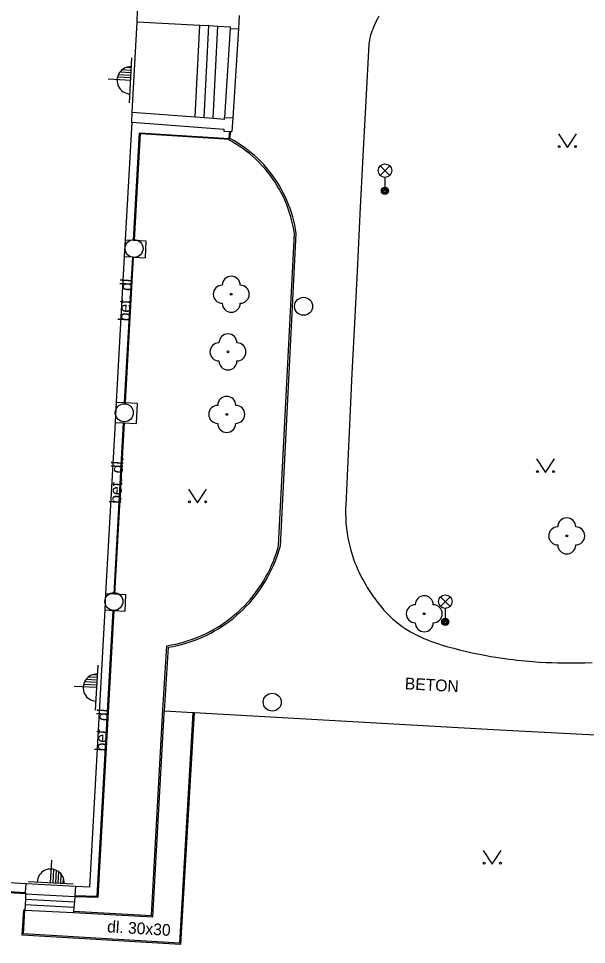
# Model space of a CAD drawing. Extents: x -539515 to -538098, y -1182060 to -1180157.
# Drawn here: x -538279.3 to -538247.7, y -1181779.6 to -1181728.2 of the extents above; entities that cross this region are included whole.
import ezdxf

# ---------------------------------------------------------------- set-up
doc = ezdxf.new("R2010")
doc.units = 0
for name, color, linetype in [('Vrstva 10', 7, 'Continuous'), ('Vrstva 11', 7, 'Continuous'), ('Vrstva 22', 7, 'Continuous'), ('Vrstva 27', 7, 'Continuous'), ('Vrstva 33', 7, 'Continuous'), ('Vrstva 36', 7, 'Continuous'), ('Vrstva 37', 7, 'Continuous'), ('Vrstva 40', 7, 'Continuous'), ('Vrstva 5', 7, 'Continuous')]:
    doc.layers.add(name, color=color, linetype=linetype)

msp = doc.modelspace()

# ---------------------------------------------------------------- linework, layer by layer
at = {"layer": 'Vrstva 10'}
for p, q in [((-538260.096, -1181735.158), (-538260.28, -1181738.699)), ((-538264.72, -1181757.5), (-538263.84, -1181740.16)), ((-538260.744, -1181747.927), (-538260.92, -1181751.584)), ((-538252.88, -1181767.71), (-538269.509, -1181766.775)), ((-538235.04, -1181768.69), (-538252.88, -1181767.71))]:
    msp.add_line(p, q, dxfattribs=at)
for points in [[(-538259.247, -1181728.082), (-538259.332, -1181728.246), (-538259.414, -1181728.414), (-538259.485, -1181728.565), (-538259.544, -1181728.698)], [(-538259.544, -1181728.698), (-538259.592, -1181728.814), (-538259.632, -1181728.916), (-538259.665, -1181729.006), (-538259.691, -1181729.085), (-538259.731, -1181729.224), (-538259.756, -1181729.329), (-538259.772, -1181729.408), (-538259.789, -1181729.528), (-538259.8, -1181729.65), (-538259.971, -1181732.797), (-538260.096, -1181735.158)], [(-538263.84, -1181740.16), (-538263.877, -1181739.924), (-538263.922, -1181739.69), (-538263.975, -1181739.457), (-538264.035, -1181739.227), (-538264.104, -1181738.998), (-538264.18, -1181738.772), (-538264.263, -1181738.548), (-538264.354, -1181738.328), (-538264.452, -1181738.11), (-538264.558, -1181737.896), (-538264.67, -1181737.686), (-538264.79, -1181737.48), (-538264.916, -1181737.277), (-538265.049, -1181737.079), (-538265.189, -1181736.886), (-538265.335, -1181736.697), (-538265.488, -1181736.514), (-538265.646, -1181736.335), (-538265.81, -1181736.162), (-538265.98, -1181735.995), (-538266.156, -1181735.833), (-538266.337, -1181735.678), (-538266.523, -1181735.528), (-538266.714, -1181735.385), (-538266.909, -1181735.249), (-538267.109, -1181735.119), (-538267.314, -1181734.995), (-538267.52, -1181734.88)], [(-538260.28, -1181738.699), (-538260.46, -1181742.24), (-538260.623, -1181745.49), (-538260.744, -1181747.927)], [(-538260.92, -1181751.584), (-538261.09, -1181755.24), (-538261.096, -1181755.423), (-538261.099, -1181755.599), (-538261.098, -1181755.769), (-538261.093, -1181755.934), (-538261.086, -1181756.092), (-538261.076, -1181756.246), (-538261.063, -1181756.394), (-538261.048, -1181756.537), (-538261.031, -1181756.675), (-538261.012, -1181756.808), (-538260.992, -1181756.937), (-538260.97, -1181757.062), (-538260.921, -1181757.303), (-538260.869, -1181757.527), (-538260.813, -1181757.737), (-538260.755, -1181757.933), (-538260.696, -1181758.116), (-538260.636, -1181758.287), (-538260.575, -1181758.447), (-538260.516, -1181758.596), (-538260.456, -1181758.736), (-538260.398, -1181758.866)], [(-538270.94, -1181763.13), (-538270.695, -1181763.086), (-538270.452, -1181763.034), (-538270.211, -1181762.975), (-538269.972, -1181762.907), (-538269.734, -1181762.832), (-538269.5, -1181762.75), (-538269.268, -1181762.659), (-538269.04, -1181762.562), (-538268.814, -1181762.457), (-538268.592, -1181762.345), (-538268.374, -1181762.226), (-538268.16, -1181762.1), (-538267.95, -1181761.967), (-538267.744, -1181761.827), (-538267.543, -1181761.681), (-538267.346, -1181761.529), (-538267.155, -1181761.37), (-538266.969, -1181761.205), (-538266.788, -1181761.035), (-538266.613, -1181760.858), (-538266.444, -1181760.676), (-538266.28, -1181760.489), (-538266.123, -1181760.296), (-538265.972, -1181760.099), (-538265.828, -1181759.896), (-538265.69, -1181759.69), (-538265.558, -1181759.479), (-538265.434, -1181759.263), (-538265.316, -1181759.044), (-538265.206, -1181758.821), (-538265.103, -1181758.595), (-538265.007, -1181758.366), (-538264.919, -1181758.133), (-538264.838, -1181757.898), (-538264.765, -1181757.661), (-538264.72, -1181757.5)], [(-538260.398, -1181758.866), (-538260.341, -1181758.988), (-538260.286, -1181759.103), (-538260.176, -1181759.316), (-538260.074, -1181759.503), (-538259.98, -1181759.665), (-538259.894, -1181759.807), (-538259.817, -1181759.931), (-538259.674, -1181760.147), (-538259.563, -1181760.308), (-538259.476, -1181760.429), (-538259.341, -1181760.61), (-538259.2, -1181760.79), (-538259.092, -1181760.921), (-538258.986, -1181761.044), (-538258.883, -1181761.158), (-538258.781, -1181761.265), (-538258.681, -1181761.365), (-538258.583, -1181761.458), (-538258.487, -1181761.546), (-538258.394, -1181761.628), (-538258.302, -1181761.705), (-538258.212, -1181761.777), (-538258.125, -1181761.844), (-538257.953, -1181761.97), (-538257.79, -1181762.081), (-538257.635, -1181762.179), (-538257.488, -1181762.267), (-538257.348, -1181762.345), (-538257.216, -1181762.416), (-538257.091, -1181762.479), (-538256.972, -1181762.536), (-538256.748, -1181762.637), (-538256.549, -1181762.719), (-538256.372, -1181762.788), (-538256.217, -1181762.845), (-538255.941, -1181762.94), (-538255.732, -1181763.006), (-538255.413, -1181763.101), (-538255.09, -1181763.19), (-538254.767, -1181763.274), (-538254.454, -1181763.35), (-538254.15, -1181763.42), (-538253.854, -1181763.483), (-538253.568, -1181763.541), (-538253.29, -1181763.594), (-538253.02, -1181763.641), (-538252.759, -1181763.685), (-538252.505, -1181763.724)], [(-538271.17, -1181766.81), (-538271.162, -1181766.682), (-538270.94, -1181763.13)], [(-538252.505, -1181763.724), (-538252.259, -1181763.759), (-538252.02, -1181763.791), (-538251.789, -1181763.82), (-538251.565, -1181763.846), (-538251.13, -1181763.89), (-538250.723, -1181763.924), (-538250.34, -1181763.951), (-538249.982, -1181763.971), (-538249.646, -1181763.985), (-538249.33, -1181763.994), (-538249.035, -1181764), (-538248.758, -1181764.002), (-538248.499, -1181764.002), (-538248.256, -1181764), (-538247.801, -1181763.99), (-538247.403, -1181763.975)], [(-538269.509, -1181766.775), (-538269.578, -1181766.771), (-538271.162, -1181766.682)]]:
    msp.add_lwpolyline(points, dxfattribs=at)
at = {"layer": 'Vrstva 11'}
for p, q in [((-538269.46, -1181733.685), (-538269.187, -1181728.585)), ((-538268.962, -1181733.723), (-538268.687, -1181728.612)), ((-538268.462, -1181733.761), (-538268.187, -1181728.638)), ((-538267.51, -1181728.775), (-538267.817, -1181733.71)), ((-538272.871, -1181740.532), (-538272.54, -1181734.56)), ((-538272.821, -1181740.535), (-538272.493, -1181734.613)), ((-538272.493, -1181734.613), (-538267.546, -1181734.929)), ((-538267.52, -1181734.88), (-538267.477, -1181734.489)), ((-538264.819, -1181757.485), (-538263.94, -1181740.164)), ((-538272.19, -1181740.57), (-538272.23, -1181741.5)), ((-538273.37, -1181749.541), (-538272.922, -1181741.462)), ((-538273.32, -1181749.544), (-538272.872, -1181741.465)), ((-538272.67, -1181749.58), (-538272.73, -1181750.71)), ((-538273.959, -1181760.165), (-538273.433, -1181750.671)), ((-538273.909, -1181760.168), (-538273.383, -1181750.674)), ((-538273.32, -1181760.2), (-538273.36, -1181761.12)), ((-538274.89, -1181776.95), (-538274.01, -1181761.084)), ((-538274.843, -1181777.001), (-538273.96, -1181761.087)), ((-538271.277, -1181766.911), (-538271.035, -1181763.044)), ((-538271.876, -1181778.016), (-538271.277, -1181766.911)), ((-538271.81, -1181778.09), (-538271.17, -1181766.81)), ((-538269.578, -1181766.771), (-538270.33, -1181779.56)), ((-538269.509, -1181766.775), (-538270.264, -1181779.634)), ((-538292.163, -1181776.037), (-538278.872, -1181776.8)), ((-538292.11, -1181775.99), (-538278.87, -1181776.75)), ((-538278.87, -1181776.75), (-538278.85, -1181776.269)), ((-538278.885, -1181777.121), (-538276.159, -1181777.262)), ((-538278.99, -1181779.05), (-538278.91, -1181777.72)), ((-538278.898, -1181777.42), (-538276.185, -1181777.56)), ((-538276.206, -1181777.79), (-538271.876, -1181778.016)), ((-538270.264, -1181779.634), (-538279.064, -1181779.116)), ((-538270.33, -1181779.56), (-538278.99, -1181779.05))]:
    msp.add_line(p, q, dxfattribs=at)
for points in [[(-538272.54, -1181734.56), (-538267.57, -1181734.877), (-538267.527, -1181734.488)], [(-538267.52, -1181734.88), (-538267.546, -1181734.929), (-538267.567, -1181734.968)], [(-538263.94, -1181740.164), (-538263.978, -1181739.93), (-538264.023, -1181739.697), (-538264.076, -1181739.466), (-538264.136, -1181739.237), (-538264.205, -1181739.011), (-538264.281, -1181738.786), (-538264.364, -1181738.565), (-538264.455, -1181738.346), (-538264.554, -1181738.13), (-538264.659, -1181737.918), (-538264.772, -1181737.71), (-538264.891, -1181737.505), (-538265.018, -1181737.305), (-538265.151, -1181737.109), (-538265.29, -1181736.918), (-538265.436, -1181736.731), (-538265.589, -1181736.55), (-538265.747, -1181736.373), (-538265.911, -1181736.203), (-538266.081, -1181736.037), (-538266.256, -1181735.878), (-538266.437, -1181735.725), (-538266.623, -1181735.578), (-538266.813, -1181735.437), (-538267.008, -1181735.303), (-538267.208, -1181735.175), (-538267.412, -1181735.054), (-538267.567, -1181734.968)], [(-538273.342, -1181740.506), (-538272.871, -1181740.532), (-538272.821, -1181740.535), (-538272.19, -1181740.57)], [(-538273.393, -1181741.436), (-538272.922, -1181741.462), (-538272.872, -1181741.465), (-538272.23, -1181741.5)], [(-538273.84, -1181749.515), (-538273.37, -1181749.541), (-538273.32, -1181749.544), (-538272.67, -1181749.58)], [(-538273.902, -1181750.645), (-538273.433, -1181750.671), (-538273.383, -1181750.674), (-538272.73, -1181750.71)], [(-538271.035, -1181763.044), (-538270.791, -1181763.003), (-538270.549, -1181762.954), (-538270.309, -1181762.897), (-538270.071, -1181762.832), (-538269.834, -1181762.76), (-538269.601, -1181762.68), (-538269.37, -1181762.593), (-538269.142, -1181762.498), (-538268.917, -1181762.395), (-538268.695, -1181762.286), (-538268.478, -1181762.169), (-538268.264, -1181762.046), (-538268.054, -1181761.916), (-538267.848, -1181761.778), (-538267.648, -1181761.635), (-538267.451, -1181761.485), (-538267.26, -1181761.328), (-538267.074, -1181761.166), (-538266.894, -1181760.997), (-538266.719, -1181760.823), (-538266.549, -1181760.643), (-538266.386, -1181760.458), (-538266.228, -1181760.268), (-538266.077, -1181760.072), (-538265.932, -1181759.872), (-538265.794, -1181759.668), (-538265.663, -1181759.458), (-538265.538, -1181759.245), (-538265.421, -1181759.028), (-538265.31, -1181758.807), (-538265.207, -1181758.583), (-538265.111, -1181758.355), (-538265.022, -1181758.125), (-538264.941, -1181757.891), (-538264.868, -1181757.656), (-538264.819, -1181757.485)], [(-538274.427, -1181760.139), (-538273.959, -1181760.165), (-538273.909, -1181760.168), (-538273.32, -1181760.2)], [(-538274.478, -1181761.058), (-538274.01, -1181761.084), (-538273.96, -1181761.087), (-538273.36, -1181761.12)], [(-538278.87, -1181776.75), (-538278.872, -1181776.8), (-538278.873, -1181776.82), (-538278.885, -1181777.121), (-538278.898, -1181777.42), (-538278.91, -1181777.72)], [(-538278.873, -1181776.82), (-538276.133, -1181776.963), (-538274.843, -1181777.001)], [(-538276.1, -1181776.42), (-538276.13, -1181776.92), (-538274.89, -1181776.95)], [(-538276.13, -1181776.92), (-538276.133, -1181776.963), (-538276.159, -1181777.262), (-538276.185, -1181777.56), (-538276.206, -1181777.79), (-538276.21, -1181777.86)], [(-538279.064, -1181779.116), (-538278.98, -1181777.716), (-538278.91, -1181777.72)], [(-538278.91, -1181777.72), (-538276.21, -1181777.86), (-538271.81, -1181778.09)]]:
    msp.add_lwpolyline(points, dxfattribs=at)
at = {"layer": 'Vrstva 22'}
for centre in [(-538267.45, -1181743.53), (-538267.63, -1181746.73), (-538267.7, -1181750.2), (-538248.81, -1181756.95), (-538256.73, -1181761.27)]:
    msp.add_circle(centre, 0.05, dxfattribs=at)
for centre, start, end in [((-538267.45, -1181743.03), 0, 180), ((-538267.95, -1181743.53), 90, 270), ((-538266.95, -1181743.53), 270, 90), ((-538267.45, -1181744.03), 180, 0), ((-538267.63, -1181746.23), 0, 180), ((-538268.13, -1181746.73), 90, 270), ((-538267.13, -1181746.73), 270, 90), ((-538267.63, -1181747.23), 180, 0), ((-538267.7, -1181749.7), 0, 180), ((-538268.2, -1181750.2), 90, 270), ((-538267.2, -1181750.2), 270, 90), ((-538267.7, -1181750.7), 180, 0), ((-538248.81, -1181756.45), 0, 180), ((-538249.31, -1181756.95), 90, 270), ((-538248.31, -1181756.95), 270, 90), ((-538248.81, -1181757.45), 180, 0), ((-538256.73, -1181760.77), 0, 180), ((-538257.23, -1181761.27), 90, 270), ((-538256.23, -1181761.27), 270, 90), ((-538256.73, -1181761.77), 180, 0)]:
    msp.add_arc(centre, 0.5, start, end, dxfattribs=at)
at = {"layer": 'Vrstva 27'}
for centre in [(-538272.85, -1181740.99), (-538263.43, -1181744.2), (-538273.39, -1181750.11), (-538273.97, -1181760.59), (-538265.17, -1181766.18)]:
    msp.add_circle(centre, 0.5, dxfattribs=at)
at = {"layer": 'Vrstva 33'}
for p, q in [((-538259.175, -1181736.93), (-538258.645, -1181736.4)), ((-538259.175, -1181736.4), (-538258.645, -1181736.93)), ((-538258.91, -1181737.04), (-538258.91, -1181737.79)), ((-538255.825, -1181760.86), (-538255.295, -1181760.33)), ((-538255.825, -1181760.33), (-538255.295, -1181760.86)), ((-538255.56, -1181760.97), (-538255.56, -1181761.72))]:
    msp.add_line(p, q, dxfattribs=at)
for centre, radius in [((-538258.91, -1181736.665), 0.375), ((-538258.91, -1181737.79), 0.2), ((-538258.91, -1181737.79), 0.145), ((-538258.91, -1181737.79), 0.0876), ((-538255.56, -1181760.595), 0.375), ((-538255.56, -1181761.72), 0.2), ((-538255.56, -1181761.72), 0.145), ((-538255.56, -1181761.72), 0.0876)]:
    msp.add_circle(centre, radius, dxfattribs=at)
at = {"layer": 'Vrstva 36'}
for points in [[(-538249.279, -1181734.632), (-538248.779, -1181735.382), (-538248.279, -1181734.632)], [(-538250.491, -1181752.677), (-538249.991, -1181753.427), (-538249.491, -1181752.677)], [(-538269.82, -1181754.36), (-538269.32, -1181755.11), (-538268.82, -1181754.36)], [(-538253.446, -1181774.417), (-538252.946, -1181775.167), (-538252.446, -1181774.417)]]:
    msp.add_lwpolyline(points, dxfattribs=at)
for centre in [(-538249.229, -1181735.332), (-538248.33, -1181735.332), (-538250.441, -1181753.377), (-538249.542, -1181753.377), (-538269.77, -1181755.06), (-538268.871, -1181755.06), (-538253.396, -1181775.117), (-538252.497, -1181775.117)]:
    msp.add_circle(centre, 0.05, dxfattribs=at)
at = {"layer": 'Vrstva 37'}
for p, q in [((-538273.104, -1181732.906), (-538272.966, -1181730.41)), ((-538273.004, -1181731.099), (-538273.51, -1181731.071)), ((-538272.996, -1181730.959), (-538273.274, -1181730.944)), ((-538273.035, -1181731.658), (-538274.291, -1181731.588)), ((-538273.027, -1181731.518), (-538273.771, -1181731.477)), ((-538273.019, -1181731.378), (-538273.722, -1181731.339)), ((-538273.012, -1181731.239), (-538273.641, -1181731.204)), ((-538274.989, -1181766.62), (-538274.851, -1181764.124)), ((-538274.897, -1181764.953), (-538275.526, -1181764.918)), ((-538274.889, -1181764.813), (-538275.395, -1181764.785)), ((-538274.881, -1181764.673), (-538275.159, -1181764.658)), ((-538274.92, -1181765.372), (-538276.176, -1181765.302)), ((-538274.912, -1181765.232), (-538275.656, -1181765.191)), ((-538274.904, -1181765.092), (-538275.607, -1181765.053)), ((-538277.481, -1181776.203), (-538277.411, -1181774.947)), ((-538277.341, -1181776.211), (-538277.3, -1181775.467)), ((-538277.201, -1181776.219), (-538277.162, -1181775.516)), ((-538277.062, -1181776.226), (-538277.027, -1181775.597)), ((-538276.922, -1181776.234), (-538276.894, -1181775.728)), ((-538278.729, -1181776.134), (-538276.233, -1181776.272)), ((-538276.782, -1181776.242), (-538276.767, -1181775.964))]:
    msp.add_line(p, q, dxfattribs=at)
for centre, start, end in [((-538273.043, -1181731.658), 86.1902, 267.4363), ((-538274.928, -1181765.372), 86.1902, 267.4363), ((-538277.481, -1181776.195), 356.1902, 177.4363)]:
    msp.add_arc(centre, 0.75, start, end, dxfattribs=at)
at = {"layer": 'Vrstva 5'}
for p, q in [((-538272.681, -1181728.398), (-538272.65, -1181727.81)), ((-538272.95, -1181733.419), (-538272.681, -1181728.398)), ((-538272.681, -1181728.398), (-538269.187, -1181728.585)), ((-538267, -1181728.05), (-538267.04, -1181728.8)), ((-538269.187, -1181728.585), (-538268.687, -1181728.612)), ((-538268.687, -1181728.612), (-538268.187, -1181728.638)), ((-538268.187, -1181728.638), (-538267.505, -1181728.675)), ((-538267.505, -1181728.675), (-538267.51, -1181728.775)), ((-538267.51, -1181728.775), (-538267.04, -1181728.8)), ((-538267.04, -1181728.8), (-538267.37, -1181733.74)), ((-538272.98, -1181733.97), (-538272.95, -1181733.419)), ((-538272.95, -1181733.419), (-538269.46, -1181733.685)), ((-538272.98, -1181733.97), (-538273.342, -1181740.506)), ((-538272.98, -1181733.97), (-538267.86, -1181734.36)), ((-538269.46, -1181733.685), (-538268.962, -1181733.723)), ((-538268.962, -1181733.723), (-538268.462, -1181733.761)), ((-538268.462, -1181733.761), (-538267.818, -1181733.81)), ((-538267.818, -1181733.81), (-538267.817, -1181733.71)), ((-538267.817, -1181733.71), (-538267.37, -1181733.74)), ((-538267.37, -1181733.74), (-538267.42, -1181734.49)), ((-538267.86, -1181734.36), (-538267.87, -1181734.48)), ((-538267.87, -1181734.48), (-538267.527, -1181734.488)), ((-538273.342, -1181740.506), (-538273.393, -1181741.436)), ((-538273.393, -1181741.436), (-538273.84, -1181749.515)), ((-538273.84, -1181749.515), (-538273.902, -1181750.645)), ((-538273.902, -1181750.645), (-538274.427, -1181760.139)), ((-538274.427, -1181760.139), (-538274.478, -1181761.058)), ((-538274.478, -1181761.058), (-538275.33, -1181776.46)), ((-538278.85, -1181776.269), (-538291.59, -1181775.57)), ((-538276.1, -1181776.42), (-538278.85, -1181776.269)), ((-538275.33, -1181776.46), (-538276.1, -1181776.42))]:
    msp.add_line(p, q, dxfattribs=at)
msp.add_lwpolyline([(-538267.527, -1181734.488), (-538267.477, -1181734.489), (-538267.42, -1181734.49)], dxfattribs=at)

# ---------------------------------------------------------------- texts
at = {"layer": 'Vrstva 40'}
for s, rotation, p in [('bet. dl.', 86.8289, (-538273.079, -1181745.047)), ('bet. dl.', 86.8289, (-538273.569, -1181755.177)), ('BETON', 356.7803, (-538257.82, -1181765.46)), ('bet. dl.', 86.8289, (-538274.369, -1181768.927)), ('dl. 30x30', 356.6297, (-538274.357, -1181778.955))]:
    msp.add_text(s, height=0.65, rotation=rotation, dxfattribs=at).set_placement(p)

doc.saveas('drawing.dxf')
